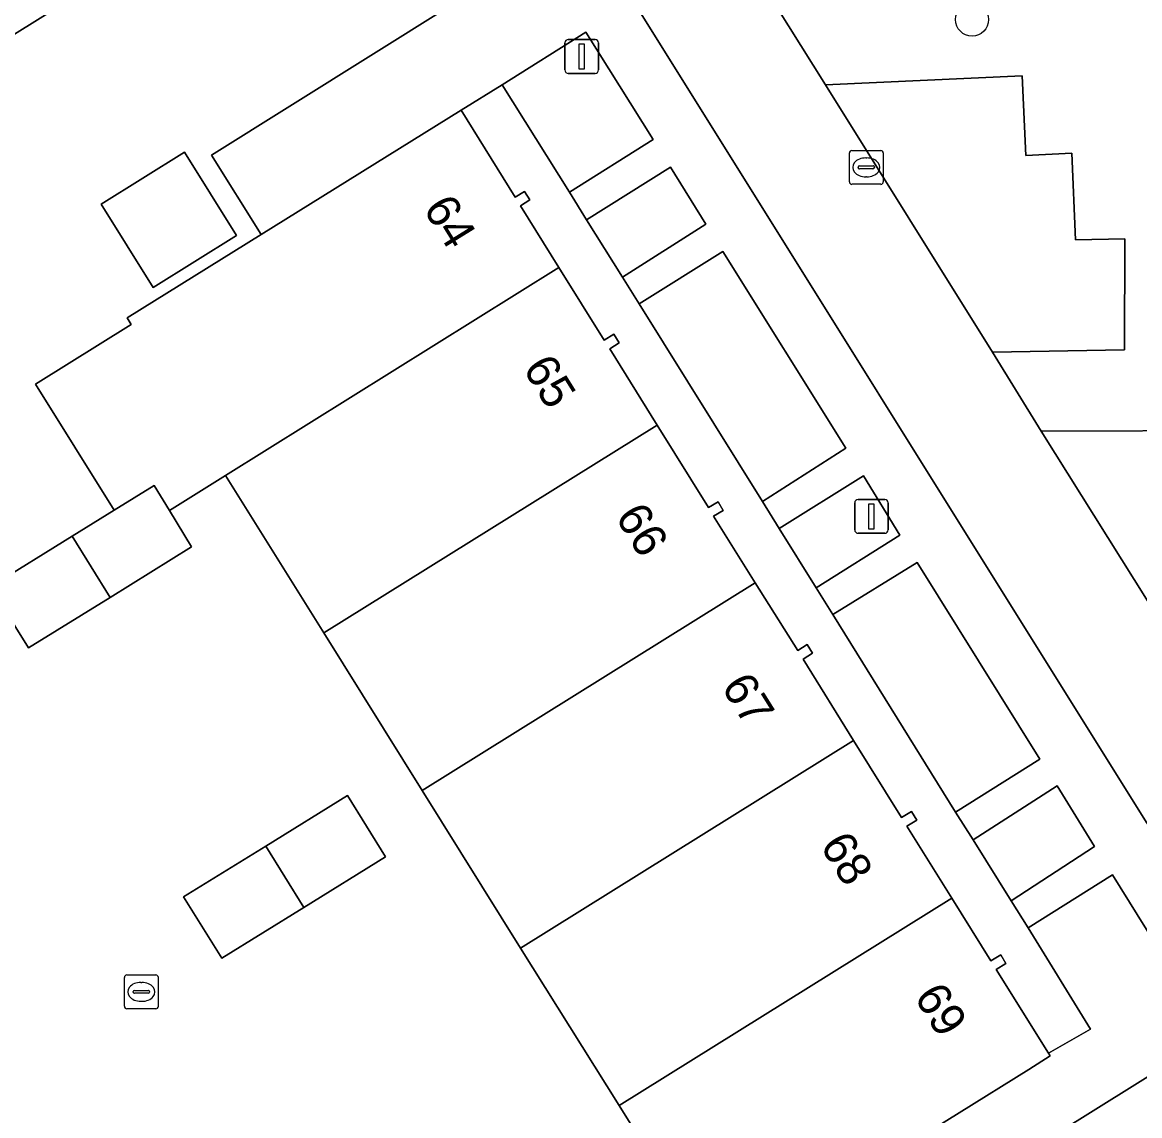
# Model space of a CAD drawing. Extents: x 159279 to 160377, y 384531 to 385888.
# Drawn here: x 159754.62 to 159787.62, y 385516.02 to 385548.32 of the extents above; entities that cross this region are included whole.
import ezdxf

# ---------------------------------------------------------------- set-up
doc = ezdxf.new("R2010")
doc.units = 0
for name, color, linetype in [('IMGEO_Boom', 7, 'Continuous'), ('IMGEO_Erf', 7, 'Continuous'), ('IMGEO_Groenvoorziening', 7, 'Continuous'), ('IMGEO_Kolk', 7, 'Continuous'), ('IMGEO_Lichtmast', 7, 'Continuous'), ('IMGEO_Pand', 7, 'Continuous'), ('IMGEO_Pand_nummerreeks', 7, 'Continuous'), ('IMGEO_Parkeervlak_open', 7, 'Continuous'), ('IMGEO_Rijbaan_lokaal_open', 7, 'Continuous'), ('IMGEO_Voetpad_open', 7, 'Continuous')]:
    doc.layers.add(name, color=color, linetype=linetype)

msp = doc.modelspace()

# ---------------------------------------------------------------- linework, layer by layer
at = {"layer": 'IMGEO_Boom'}
msp.add_circle((159782.667, 385548.403), 0.489, dxfattribs=at)
at = {"layer": 'IMGEO_Erf'}
for points in [[(159775.147, 385511.664), (159772.242, 385516.319), (159769.337, 385520.973), (159766.432, 385525.628), (159763.527, 385530.283), (159760.622, 385534.937), (159758.966, 385533.904), (159759.621, 385532.828), (159757.211, 385531.335), (159754.804, 385529.845), (159753.675, 385531.651), (159756.094, 385533.145), (159757.333, 385533.914), (159755.01, 385537.636), (159757.837, 385539.4), (159757.717, 385539.592), (159761.676, 385542.057), (159760.208, 385544.4), (159769.615, 385550.293)], [(159756.456, 385549.269), (159751.921, 385546.441)]]:
    msp.add_lwpolyline(points, dxfattribs=at)
for points in [[(159776.482, 385534.167), (159772.841, 385540.002), (159772.344, 385540.796), (159771.286, 385542.489), (159770.777, 385543.303), (159768.79, 385546.478), (159767.578, 385545.731), (159769.172, 385543.154), (159769.452, 385543.329), (159769.611, 385543.074), (159769.332, 385542.901), (159770.467, 385541.081), (159771.806, 385538.933), (159772.087, 385539.106), (159772.244, 385538.851), (159771.966, 385538.679), (159773.369, 385536.425), (159774.882, 385533.993), (159775.168, 385534.158), (159775.318, 385533.898), (159775.032, 385533.733), (159776.266, 385531.765), (159777.519, 385529.766), (159777.801, 385529.941), (159777.959, 385529.685), (159777.676, 385529.511), (159779.169, 385527.11), (159780.588, 385524.828), (159780.875, 385525.005), (159781.032, 385524.75), (159780.745, 385524.573), (159782.068, 385522.451), (159783.224, 385520.599), (159783.513, 385520.773), (159783.668, 385520.516), (159783.379, 385520.342), (159784.923, 385517.867), (159786.162, 385518.583), (159784.321, 385521.574), (159783.822, 385522.372), (159782.696, 385524.169), (159782.181, 385524.986), (159778.552, 385530.832), (159778.062, 385531.616), (159776.976, 385533.369)], [(159756.95, 385542.954), (159759.412, 385544.487), (159760.945, 385542.025), (159758.483, 385540.492)], [(159761.809, 385523.988), (159764.226, 385525.479), (159765.345, 385523.672), (159762.932, 385522.177), (159760.518, 385520.681), (159759.381, 385522.49)]]:
    msp.add_lwpolyline(points, close=True, dxfattribs=at)
at = {"layer": 'IMGEO_Groenvoorziening'}
msp.add_lwpolyline([(159776.879, 385548.797), (159778.336, 385546.481), (159784.148, 385546.743), (159784.255, 385544.392), (159785.609, 385544.457), (159785.721, 385541.902), (159787.176, 385541.93), (159787.172, 385538.646), (159783.272, 385538.581), (159784.712, 385536.24), (159790.705, 385536.262), (159790.738, 385533.924), (159792.152, 385533.901), (159792.245, 385531.395), (159793.742, 385531.398), (159793.809, 385528.128), (159789.837, 385528.061)], dxfattribs=at)
for points in [[(159768.79, 385546.478), (159770.777, 385543.303), (159773.253, 385544.858), (159771.267, 385548.034)], [(159771.286, 385542.489), (159772.344, 385540.796), (159774.81, 385542.357), (159773.767, 385544.04)], [(159772.841, 385540.002), (159776.482, 385534.167), (159778.941, 385535.74), (159775.31, 385541.548)], [(159776.976, 385533.369), (159778.062, 385531.616), (159780.537, 385533.174), (159779.461, 385534.925)], [(159778.552, 385530.832), (159782.181, 385524.986), (159784.67, 385526.559), (159781.05, 385532.367)], [(159782.696, 385524.169), (159783.822, 385522.372), (159786.287, 385523.977), (159785.185, 385525.766)], [(159786.811, 385523.142), (159784.321, 385521.574), (159786.162, 385518.583), (159784.923, 385517.867), (159784.973, 385517.788), (159784.345, 385517.385), (159776.111, 385512.264), (159776.179, 385512.153), (159777.186, 385510.509), (159789.778, 385518.376)]]:
    msp.add_lwpolyline(points, close=True, dxfattribs=at)
at = {"layer": 'IMGEO_Kolk'}
for p, q in [((159779.044, 385543.611), (159779.044, 385544.463)), ((159779.119, 385544.537), (159779.971, 385544.537)), ((159779.532, 385544.317), (159779.557, 385544.317)), ((159780.045, 385544.463), (159780.045, 385543.611)), ((159779.303, 385544.031), (159779.303, 385544.043)), ((159779.741, 385543.994), (159779.343, 385543.994)), ((159779.346, 385544.08), (159779.744, 385544.08)), ((159779.787, 385544.043), (159779.787, 385544.031)), ((159779.555, 385543.757), (159779.53, 385543.757)), ((159779.971, 385543.537), (159779.119, 385543.537)), ((159757.712, 385520.181), (159758.564, 385520.181)), ((159757.637, 385519.255), (159757.637, 385520.107)), ((159758.125, 385519.961), (159758.15, 385519.961)), ((159758.638, 385520.107), (159758.638, 385519.255)), ((159757.896, 385519.675), (159757.896, 385519.687)), ((159758.334, 385519.638), (159757.936, 385519.638)), ((159757.939, 385519.724), (159758.337, 385519.724)), ((159758.38, 385519.687), (159758.38, 385519.675)), ((159758.148, 385519.401), (159758.123, 385519.401)), ((159758.564, 385519.181), (159757.712, 385519.181))]:
    msp.add_line(p, q, dxfattribs=at)
for points in [[(159779.044, 385543.611), (159779.044, 385544.463)], [(159779.119, 385544.537), (159779.971, 385544.537)], [(159780.045, 385544.463), (159780.045, 385543.611)], [(159779.971, 385543.537), (159779.119, 385543.537)], [(159757.712, 385520.181), (159758.564, 385520.181)], [(159757.637, 385519.255), (159757.637, 385520.107)], [(159758.638, 385520.107), (159758.638, 385519.255)], [(159758.564, 385519.181), (159757.712, 385519.181)]]:
    msp.add_lwpolyline(points, dxfattribs=at)
for centre, radius, start, end in [((159779.121, 385544.461), 0.0765, 91.552, 178.448), ((159779.121, 385544.461), 0.0765, 91.552, 178.448), ((159779.969, 385544.461), 0.0765, 1.552, 88.448), ((159779.969, 385544.461), 0.0765, 1.552, 88.448), ((159779.343, 385544.04), 0.0403, 85.8775, 175.7526), ((159779.34, 385544.03), 0.0366, 178.938, 274.7102), ((159779.744, 385544.037), 0.043, 264.8664, 352.4533), ((159779.748, 385544.042), 0.0386, 1.7309, 96.639), ((159779.121, 385543.613), 0.0765, 181.552, 268.448), ((159779.121, 385543.613), 0.0765, 181.552, 268.448), ((159779.969, 385543.613), 0.0765, 271.552, 358.448), ((159779.969, 385543.613), 0.0765, 271.552, 358.448), ((159757.714, 385520.105), 0.0765, 91.552, 178.448), ((159757.714, 385520.105), 0.0765, 91.552, 178.448), ((159758.562, 385520.105), 0.0765, 1.552, 88.448), ((159758.562, 385520.105), 0.0765, 1.552, 88.448), ((159757.936, 385519.684), 0.0403, 85.8775, 175.7526), ((159757.933, 385519.674), 0.0366, 178.938, 274.7102), ((159758.337, 385519.681), 0.043, 264.8664, 352.4533), ((159758.341, 385519.686), 0.0386, 1.7309, 96.639), ((159757.714, 385519.257), 0.0765, 181.552, 268.448), ((159757.714, 385519.257), 0.0765, 181.552, 268.448), ((159758.562, 385519.257), 0.0765, 271.552, 358.448), ((159758.562, 385519.257), 0.0765, 271.552, 358.448)]:
    msp.add_arc(centre, radius, start, end, dxfattribs=at)
for centre, major_axis, ratio, start_param, end_param in [((159779.531, 385544.037), (-0.387, 0.002), 0.722429, 4.712389, 7.853982), ((159779.556, 385544.037), (-0.39, 0.002), 0.717154, 1.570796, 4.712389), ((159758.124, 385519.681), (-0.387, 0.002), 0.722429, 4.712389, 7.853982), ((159758.149, 385519.681), (-0.39, 0.002), 0.717154, 1.570796, 4.712389)]:
    msp.add_ellipse(centre, major_axis=major_axis, ratio=ratio, start_param=start_param, end_param=end_param, dxfattribs=at)
at = {"layer": 'IMGEO_Lichtmast'}
for p, q in [((159770.645, 385546.915), (159770.645, 385547.715)), ((159770.645, 385547.715), (159770.645, 385546.915)), ((159770.745, 385547.815), (159771.535, 385547.815)), ((159771.535, 385547.815), (159770.745, 385547.815)), ((159771.635, 385547.715), (159771.635, 385546.915)), ((159771.635, 385546.915), (159771.635, 385547.715)), ((159771.535, 385546.815), (159770.745, 385546.815)), ((159770.745, 385546.815), (159771.535, 385546.815)), ((159779.201, 385533.327), (159779.201, 385534.127)), ((159779.201, 385534.127), (159779.201, 385533.327)), ((159779.301, 385534.227), (159780.091, 385534.227)), ((159780.091, 385534.227), (159779.301, 385534.227)), ((159780.191, 385534.127), (159780.191, 385533.327)), ((159780.191, 385533.327), (159780.191, 385534.127)), ((159780.091, 385533.227), (159779.301, 385533.227)), ((159779.301, 385533.227), (159780.091, 385533.227))]:
    msp.add_line(p, q, dxfattribs=at)
for points in [[(159771.065, 385547.69), (159771.215, 385547.69), (159771.215, 385546.94), (159771.065, 385546.94), (159771.065, 385547.69)], [(159779.621, 385534.102), (159779.771, 385534.102), (159779.771, 385533.352), (159779.621, 385533.352), (159779.621, 385534.102)]]:
    msp.add_lwpolyline(points, dxfattribs=at)
for centre, start, end in [((159770.745, 385547.715), 90, 180), ((159770.745, 385547.715), 90, 180), ((159771.535, 385547.715), 0, 90), ((159771.535, 385547.715), 360, 90), ((159770.745, 385546.915), 180, 270), ((159770.745, 385546.915), 180, 270), ((159771.535, 385546.915), 270, 0), ((159771.535, 385546.915), 270, 0), ((159779.301, 385534.127), 90, 180), ((159779.301, 385534.127), 90, 180), ((159780.091, 385534.127), 0, 90), ((159780.091, 385534.127), 360, 90), ((159779.301, 385533.327), 180, 270), ((159779.301, 385533.327), 180, 270), ((159780.091, 385533.327), 270, 0), ((159780.091, 385533.327), 270, 0)]:
    msp.add_arc(centre, 0.1, start, end, dxfattribs=at)
at = {"layer": 'IMGEO_Pand'}
for points in [[(159752.987, 385554.827), (159752.783, 385554.7), (159750.117, 385558.971), (159748.34, 385557.871), (159748.158, 385558.153), (159747.893, 385557.986), (159748.069, 385557.707), (159745.741, 385556.253), (159751.921, 385546.441), (159756.456, 385549.269)], [(159770.467, 385541.081), (159769.332, 385542.901), (159769.611, 385543.074), (159769.452, 385543.329), (159769.172, 385543.154), (159767.578, 385545.731), (159761.676, 385542.057), (159757.717, 385539.592), (159757.837, 385539.4), (159755.01, 385537.636), (159757.333, 385533.914), (159758.512, 385534.638), (159758.966, 385533.904), (159760.622, 385534.937)], [(159759.412, 385544.487), (159756.95, 385542.954), (159758.483, 385540.492), (159760.945, 385542.025)], [(159773.369, 385536.425), (159771.966, 385538.679), (159772.244, 385538.851), (159772.087, 385539.106), (159771.806, 385538.933), (159770.467, 385541.081), (159760.622, 385534.937), (159763.527, 385530.283)], [(159776.266, 385531.765), (159775.032, 385533.733), (159775.318, 385533.898), (159775.168, 385534.158), (159774.882, 385533.993), (159773.369, 385536.425), (159763.527, 385530.283), (159766.432, 385525.628)], [(159758.966, 385533.904), (159758.512, 385534.638), (159757.333, 385533.914), (159756.094, 385533.145), (159757.211, 385531.335), (159759.621, 385532.828)], [(159756.094, 385533.145), (159753.675, 385531.651), (159754.804, 385529.845), (159757.211, 385531.335)], [(159779.169, 385527.11), (159777.676, 385529.511), (159777.959, 385529.685), (159777.801, 385529.941), (159777.519, 385529.766), (159776.266, 385531.765), (159766.432, 385525.628), (159769.337, 385520.973)], [(159782.068, 385522.451), (159780.745, 385524.573), (159781.032, 385524.75), (159780.875, 385525.005), (159780.588, 385524.828), (159779.169, 385527.11), (159769.337, 385520.973), (159772.242, 385516.319)], [(159761.809, 385523.988), (159762.932, 385522.177), (159765.345, 385523.672), (159764.226, 385525.479)], [(159761.809, 385523.988), (159759.381, 385522.49), (159760.518, 385520.681), (159762.932, 385522.177)], [(159784.345, 385517.385), (159784.973, 385517.788), (159784.923, 385517.867), (159783.379, 385520.342), (159783.668, 385520.516), (159783.513, 385520.773), (159783.224, 385520.599), (159782.068, 385522.451), (159772.242, 385516.319), (159775.147, 385511.664), (159776.111, 385512.264)]]:
    msp.add_lwpolyline(points, close=True, dxfattribs=at)
at = {"layer": 'IMGEO_Parkeervlak_open'}
for points in [[(159778.336, 385546.481), (159783.272, 385538.581), (159787.172, 385538.646), (159787.176, 385541.93), (159785.721, 385541.902), (159785.609, 385544.457), (159784.255, 385544.392), (159784.148, 385546.743)], [(159784.712, 385536.24), (159789.837, 385528.061), (159793.809, 385528.128), (159793.742, 385531.398), (159792.245, 385531.395), (159792.152, 385533.901), (159790.738, 385533.924), (159790.705, 385536.262)]]:
    msp.add_lwpolyline(points, close=True, dxfattribs=at)
at = {"layer": 'IMGEO_Rijbaan_lokaal_open'}
for points in [[(159835.286, 385484.963), (159777.319, 385577.896), (159763.507, 385569.247), (159760.965, 385567.655), (159764.01, 385562.812), (159787.822, 385524.685), (159787.874, 385524.601), (159818.691, 385475.205), (159819.629, 385473.653), (159819.962, 385473.095)], [(159789.837, 385528.061), (159784.712, 385536.24), (159783.272, 385538.581), (159778.336, 385546.481), (159776.879, 385548.797), (159770.273, 385559.389), (159769.647, 385560.35), (159769.27, 385560.935)]]:
    msp.add_lwpolyline(points, dxfattribs=at)
at = {"layer": 'IMGEO_Voetpad_open'}
for points in [[(159818.691, 385475.205), (159787.874, 385524.601), (159787.822, 385524.685), (159764.01, 385562.812)], [(159769.615, 385550.293), (159760.208, 385544.4), (159761.676, 385542.057), (159767.578, 385545.731), (159768.79, 385546.478), (159771.267, 385548.034), (159773.253, 385544.858), (159770.777, 385543.303), (159771.286, 385542.489), (159773.767, 385544.04), (159774.81, 385542.357), (159772.344, 385540.796), (159772.841, 385540.002), (159775.31, 385541.548), (159778.941, 385535.74), (159776.482, 385534.167), (159776.976, 385533.369), (159779.461, 385534.925), (159780.537, 385533.174), (159778.062, 385531.616), (159778.552, 385530.832), (159781.05, 385532.367), (159784.67, 385526.559), (159782.181, 385524.986), (159782.696, 385524.169), (159785.185, 385525.766), (159786.287, 385523.977), (159783.822, 385522.372), (159784.321, 385521.574), (159786.811, 385523.142), (159789.778, 385518.376)]]:
    msp.add_lwpolyline(points, dxfattribs=at)
msp.add_lwpolyline([(159780.089, 385505.807), (159778.31, 385508.681), (159790.87, 385516.629), (159789.778, 385518.376), (159777.186, 385510.509), (159776.179, 385512.153), (159757.139, 385500.263), (159759.111, 385497.08), (159746.51, 385489.224), (159747.694, 385487.44), (159760.26, 385495.29), (159761.076, 385493.927)], close=True, dxfattribs=at)

# ---------------------------------------------------------------- texts
at = {"layer": 'IMGEO_Pand_nummerreeks'}
for s, rotation, p in [('64', 301.7417, (159766.44, 385542.819)), ('65', 301.9422, (159769.384, 385538.093)), ('66', 301.8906, (159772.112, 385533.712)), ('67', 302.0854, (159775.242, 385528.692)), ('68', 301.8734, (159778.16, 385523.998)), ('69', 301.9594, (159780.937, 385519.533))]:
    msp.add_text(s, height=1, rotation=rotation, dxfattribs=at).set_placement(p)

doc.saveas('drawing.dxf')
